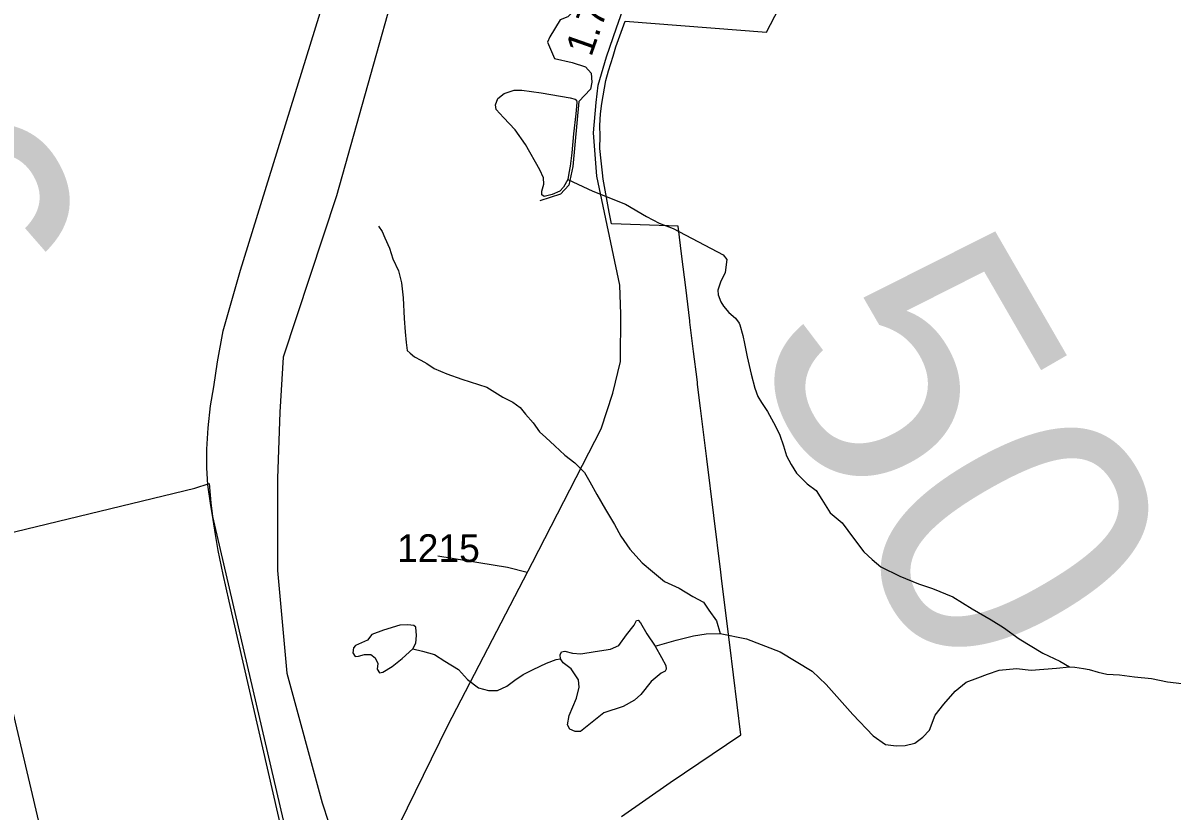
# Model space of a CAD drawing. Extents: x 2056842 to 2160602, y 826753 to 1016856.
# Drawn here: x 2079148 to 2084310, y 877308 to 880850 of the extents above; entities that cross this region are included whole.
import ezdxf

# ---------------------------------------------------------------- set-up
doc = ezdxf.new("R2010")
doc.units = 0
for name, color, linetype in [('Exist Boundary Land Use Reservation Military US Department of Defense', 7, 'Continuous'), ('Exist Boundary Political City Limit New', 7, 'Continuous'), ('Exist Hydrographic Creek Single Shore', 7, 'Continuous'), ('Exist Hydrographic Misc Water Feature', 7, 'Continuous'), ('Exist Railroad Mainline', 7, 'Continuous'), ('Exist Road Non-System Type 51', 7, 'Continuous'), ('Exist Road Secondary Mileage Hundredths English Label', 7, 'Continuous'), ('Exist Road Secondary Structure Pipe Number Label', 7, 'Continuous'), ('Exist Road Secondary Structure Standard Bridge Number Label', 7, 'Continuous'), ('Exist Road Secondary Type 51 Attributed', 7, 'Continuous'), ('Exist Road Secondary Type 51 Number Label', 7, 'Continuous'), ('Map Preparation Boundary City Limit Buffer Line', 7, 'Continuous')]:
    doc.layers.add(name, color=color, linetype=linetype)

msp = doc.modelspace()

# ---------------------------------------------------------------- linework, layer by layer
at = {"layer": 'Exist Boundary Land Use Reservation Military US Department of Defense'}
msp.add_lwpolyline([(2080977.6, 881572.9), (2080555.9, 880073.1), (2080317.1, 879347.8), (2080302.5, 879101.2), (2080290.8, 878801.8), (2080291.5, 878389), (2080333.3, 877928), (2080492.7, 877345.7), (2080521.2, 877257.6), (2080587.4, 877053.5), (2080691.7, 876700.5), (2080830.9, 875977.1), (2080902.2, 875003.6), (2080839.5, 874732.1), (2080592.5, 874246), (2080045.2, 873536.1), (2079729.3, 873057.2), (2079217.9, 872231.6)], dxfattribs=at)
at = {"layer": 'Exist Boundary Political City Limit New'}
for points in [[(2082177.8, 879234.5), (2082176.2, 879246.8), (2082160.6, 879373.4), (2082144.4, 879505.1), (2082143.5, 879511.6), (2082125.1, 879660.3), (2082107.8, 879800.6), (2082091.1, 879935.8), (2081792.1, 879946.8), (2081781.6, 880000), (2081755, 880147.2), (2081751.6, 880175.9), (2081744.9, 880230.2), (2081740.1, 880285.5), (2081740.5, 880340.4), (2081740.1, 880389.5), (2081742.4, 880441.3), (2081747.8, 880487.8), (2081766.6, 880591.1), (2081778.1, 880634.2), (2081788.5, 880666.8), (2081799.4, 880700.6), (2081812.1, 880741.9), (2081853.2, 880858.1), (2082488.1, 880809), (2082672.9, 881163.8)], [(2081837.5, 877283.1), (2082056.1, 877435.8), (2082373.4, 877651.2), (2082323.5, 878055.1), (2082288.1, 878341.2), (2082283.1, 878381.5), (2082220.1, 878891.6), (2082192.1, 879117.9), (2082178.9, 879225.4), (2082177.8, 879234.5)], [(2079219, 877260.4), (2078922.6, 878517.8), (2079919.6, 878758.4), (2079984.8, 878779.8), (2079991.4, 878693.9), (2080000, 878631.3), (2080008.9, 878592.9), (2080328, 877221.9)]]:
    msp.add_lwpolyline(points, dxfattribs=at)
at = {"layer": 'Exist Hydrographic Creek Single Shore'}
for points in [[(2081595.7, 880145.7), (2081708.1, 880093.2), (2081855.5, 880035.7), (2081949.2, 879979.7), (2082005.4, 879950.1), (2082069.5, 879926.2), (2082292.9, 879807.5), (2082310.4, 879786.2), (2082302.3, 879729), (2082282.2, 879684.9), (2082270.3, 879649), (2082270.7, 879628.6), (2082282.4, 879596.9), (2082294.7, 879577.2), (2082318.5, 879549.2), (2082348.6, 879523.1), (2082365, 879501.2), (2082368.7, 879493.3), (2082381.2, 879445.1), (2082389.2, 879409), (2082401.3, 879349.1), (2082419.8, 879271.3), (2082435.8, 879209.2), (2082449.9, 879171.4), (2082465.9, 879143.4), (2082492.1, 879103.7), (2082528.2, 879037.8), (2082548.3, 878997.8), (2082564.7, 878949.8), (2082578.7, 878903.9), (2082598.8, 878865.9), (2082622.8, 878826.3), (2082670.7, 878778.4), (2082711.3, 878748.2), (2082737.4, 878708.3), (2082773.7, 878648.3), (2082827.6, 878602.8), (2082879.7, 878534.9), (2082925.8, 878473.1), (2082962.3, 878439.1), (2083002.1, 878405.5), (2083086.6, 878363.5), (2083170.3, 878329.7), (2083234.4, 878307.8), (2083324.7, 878270.2), (2083412.6, 878216.6), (2083497.1, 878166.9), (2083552.9, 878132.9), (2083623, 878081.3), (2083729.2, 878017.7), (2083805.3, 877981.9), (2083849.4, 877956.1)], [(2080745.7, 879936.2), (2080761.7, 879911.8), (2080773.6, 879884), (2080794.1, 879838.3), (2080810.3, 879790), (2080834.5, 879736.5), (2080848.4, 879682.4), (2080856.6, 879614.2), (2080860.7, 879522.3), (2080864.9, 879462.4), (2080869.2, 879414.3), (2080873.5, 879378.4), (2080887.6, 879366.5), (2080907.5, 879348.8), (2080935.4, 879334.9), (2080961.6, 879318.7), (2080995.9, 879296.9), (2081051.7, 879273), (2081119.5, 879249.3), (2081231.7, 879213.6), (2081304.1, 879167.8), (2081348, 879146), (2081382.2, 879122.3), (2081406.2, 879092.2), (2081440.2, 879052.1), (2081468.5, 879012.1), (2081496.4, 878986.4), (2081536.6, 878948.7), (2081582.7, 878906.9), (2081626.8, 878872.9), (2081670.9, 878828.9), (2081695.3, 878787.1), (2081725.5, 878731.3), (2081765.6, 878663.1), (2081805.8, 878595.4), (2081834.1, 878543.7), (2081874.1, 878485.7), (2081930.1, 878424), (2081976.6, 878384.1), (2082030.6, 878340.2), (2082096.6, 878310.4), (2082156.5, 878272.8), (2082204.5, 878246.9), (2082228.7, 878210.7), (2082264.1, 878163.6), (2082280.4, 878106.1)], [(2081988, 878049.8), (2082081.7, 878076.1), (2082160.4, 878094.9), (2082216.6, 878104.9), (2082280.4, 878106.1)], [(2082280.4, 878106.1), (2082397.8, 878082.4), (2082550.3, 878023.6), (2082692.7, 877937.3), (2082756.4, 877877.3), (2082876.4, 877742.2), (2082967.6, 877645.9), (2083022.6, 877607.4), (2083071, 877601.4), (2083110.8, 877603.4), (2083154.7, 877613.9), (2083190.3, 877640), (2083220.5, 877672), (2083246.2, 877739.2), (2083284.9, 877787.9), (2083336.2, 877846.7), (2083384.9, 877887.9), (2083437.4, 877906.5), (2083481.5, 877923), (2083533.8, 877941.1), (2083611.5, 877949.2), (2083677.6, 877941.6), (2083791.6, 877949.9), (2083849.4, 877956.1)], [(2083849.4, 877956.1), (2083873.4, 877954.1), (2083911.5, 877948.3), (2083937.6, 877944.3), (2083977.7, 877932.5), (2084017.7, 877922.5), (2084073.5, 877920.9), (2084141.6, 877911), (2084217.5, 877903.1), (2084289.6, 877889.4), (2084353.8, 877881.7)]]:
    msp.add_lwpolyline(points, dxfattribs=at)
at = {"layer": 'Exist Hydrographic Misc Water Feature'}
for points in [[(2081595.7, 880145.7), (2081576.9, 880111.9), (2081559.4, 880093.2), (2081525.7, 880078.2), (2081489.5, 880069.4), (2081479.5, 880076.9), (2081478.2, 880093.2), (2081488.2, 880125.7), (2081485.7, 880153.2), (2081470.7, 880189.4), (2081405.7, 880303.2), (2081359.5, 880369.5), (2081307, 880424.5), (2081274.5, 880460.7), (2081270.8, 880482), (2081282, 880510.7), (2081309.5, 880533.2), (2081354.5, 880547), (2081389.5, 880548.2), (2081475.7, 880535.7), (2081606.9, 880513.2), (2081628.1, 880507), (2081634.4, 880502), (2081636.9, 880492), (2081631.9, 880442), (2081621.9, 880352), (2081614.4, 880265.7), (2081606.9, 880205.7), (2081600.7, 880174.4), (2081595.7, 880145.7)], [(2081562.5, 877992.2), (2081560.7, 878009.8), (2081566.9, 878023.6), (2081581.9, 878027.3), (2081616.9, 878017.3), (2081654.4, 878014.8), (2081718.1, 878024.8), (2081788.1, 878036.1), (2081824.3, 878052.3), (2081859.3, 878099.9), (2081893, 878143.6), (2081904.3, 878164.9), (2081911.8, 878166.1), (2081921.8, 878153.6), (2081950.5, 878104.9), (2081988, 878049.8)], [(2080913.4, 878062.4), (2080915.9, 878097.4), (2080912.2, 878134.9), (2080903.4, 878142.4), (2080877.2, 878144.9), (2080841, 878143.6), (2080767.3, 878121.1), (2080716, 878101.1), (2080696, 878076.1), (2080642.3, 878052.3), (2080632.3, 878041.1), (2080629.8, 878018.6), (2080639.8, 878002.3), (2080656, 878003.6), (2080682.3, 878012.3), (2080711, 878011.1), (2080729.8, 877996.1), (2080742.3, 877971.1), (2080739.8, 877946.1), (2080749.8, 877929.8), (2080764.8, 877932.3), (2080806, 877957.3), (2080851, 877993.6), (2080899.7, 878037.3), (2080913.4, 878062.4)], [(2081988, 878049.8), (2082016.7, 877998.6), (2082035.5, 877962.3), (2082038, 877946.1), (2082033, 877936.1), (2082015.5, 877927.3), (2081970.5, 877889.8), (2081923, 877832.3), (2081895.5, 877806.1), (2081844.3, 877778.6), (2081756.8, 877749.8), (2081689.4, 877696), (2081653.1, 877666), (2081629.4, 877666), (2081604.4, 877676), (2081594.4, 877696), (2081601.9, 877737.3), (2081634.4, 877816.1), (2081646.9, 877864.8), (2081643.1, 877897.3), (2081610.6, 877947.3), (2081574.4, 877974.8), (2081562.5, 877992.2)], [(2080899.7, 878037.3), (2080943.6, 878027), (2080997.2, 878012.3), (2081043.4, 877982.3), (2081104.6, 877944.8), (2081144.6, 877898.6), (2081194.6, 877861.1), (2081239.6, 877849.8), (2081279.5, 877849.8), (2081322, 877868.6), (2081358.3, 877896.1), (2081395.7, 877921.1), (2081439.8, 877944.4), (2081499.7, 877972.7), (2081543.6, 877988.7), (2081562.5, 877992.2)]]:
    msp.add_lwpolyline(points, dxfattribs=at)
at = {"layer": 'Exist Railroad Mainline'}
msp.add_lwpolyline([(2080684, 875594.9), (2080073.9, 878250.8), (2080047.6, 878370.6), (2080025.2, 878478.6), (2080012.9, 878550.5), (2080002.7, 878618.5), (2079990.4, 878692.4), (2079978.3, 878774.4), (2079974.1, 878850.3), (2079973.8, 878934.3), (2079979.4, 879030.4), (2079991.1, 879128.4), (2080004.8, 879214.3), (2080022.5, 879326.4), (2080048, 879466.5), (2080125.3, 879738.7), (2080756.8, 881782.5)], dxfattribs=at)
at = {"layer": 'Exist Road Non-System Type 51'}
for points in [[(2081851.1, 880916.5), (2081726.6, 880936.5), (2081662.5, 880942.4), (2081595.5, 880876.8), (2081561.2, 880863.4), (2081515.1, 880787.4), (2081504.6, 880763.6), (2081535.9, 880690.5), (2081614.9, 880672.6), (2081674.4, 880653.2), (2081699.8, 880623.4), (2081703.5, 880583.9), (2081697.5, 880552.6), (2081645.4, 880497.5), (2081618.6, 880205.3), (2081600.7, 880120.3), (2081563.5, 880080.1), (2081469.6, 880050.3)], [(2081413.6, 878379.4), (2081324.4, 878402.4), (2081011.6, 878453.1)]]:
    msp.add_lwpolyline(points, dxfattribs=at)
at = {"layer": 'Exist Road Secondary Type 51 Attributed'}
msp.add_lwpolyline([(2080944.4, 874151.9), (2080931, 874272.6), (2080876.6, 874923.3), (2080820.8, 875635), (2080757.5, 876339.4), (2080741.1, 876545.1), (2080720.2, 876785), (2080737.4, 876945.3), (2080759.7, 877049.6), (2080801.4, 877173.3), (2081056.9, 877692.8), (2081437.5, 878425.4), (2081745.1, 879025.4), (2081797.2, 879186.4), (2081832.9, 879328), (2081833.7, 879540.4), (2081829.2, 879671.6), (2081725.7, 880161.3), (2081710.8, 880356.5), (2081722.8, 880492.1), (2081731.9, 880570.6), (2081769.3, 880697.6), (2081814.1, 880828.1), (2081886.2, 881033.6)], dxfattribs=at)
at = {"layer": 'Map Preparation Boundary City Limit Buffer Line'}
for points in [[(2082177.8, 879234.5), (2082176.2, 879246.8), (2082160.6, 879373.4), (2082144.4, 879505.1), (2082143.5, 879511.6), (2082125.1, 879660.3), (2082107.8, 879800.6), (2082091.1, 879935.8), (2081792.1, 879946.8), (2081781.6, 880000), (2081755, 880147.2), (2081751.6, 880175.9), (2081744.9, 880230.2), (2081740.1, 880285.5), (2081740.5, 880340.4), (2081740.1, 880389.5), (2081742.4, 880441.3), (2081747.8, 880487.8), (2081766.6, 880591.1), (2081778.1, 880634.2), (2081788.5, 880666.8), (2081799.4, 880700.6), (2081812.1, 880741.9), (2081853.2, 880858.1), (2082488.1, 880809), (2082672.9, 881163.8)], [(2081837.5, 877283.1), (2082056.1, 877435.8), (2082373.4, 877651.2), (2082323.5, 878055.1), (2082288.1, 878341.2), (2082283.1, 878381.5), (2082220.1, 878891.6), (2082192.1, 879117.9), (2082178.9, 879225.4), (2082177.8, 879234.5)], [(2079219, 877260.4), (2078922.6, 878517.8), (2079919.6, 878758.4), (2079984.8, 878779.8), (2079991.4, 878693.9), (2080000, 878631.3), (2080008.9, 878592.9), (2080328, 877221.9)]]:
    msp.add_lwpolyline(points, dxfattribs=at)

# ---------------------------------------------------------------- texts
at = {"layer": 'Exist Road Secondary Mileage Hundredths English Label'}
msp.add_text('1.73', height=125, rotation=70.6533, dxfattribs=at).set_placement((2081700.8, 880694.1))
at = {"layer": 'Exist Road Secondary Structure Pipe Number Label'}
msp.add_text('P206', height=1230.31, rotation=300, dxfattribs=at).set_placement((2076516.5, 882559.8))
at = {"layer": 'Exist Road Secondary Structure Standard Bridge Number Label'}
msp.add_text('50', height=1230.31, rotation=300, dxfattribs=at).set_placement((2082382, 879416.5))
at = {"layer": 'Exist Road Secondary Type 51 Number Label'}
msp.add_text('1215', height=125, dxfattribs=at).set_placement((2080828.6, 878426.9))

doc.saveas('drawing.dxf')
